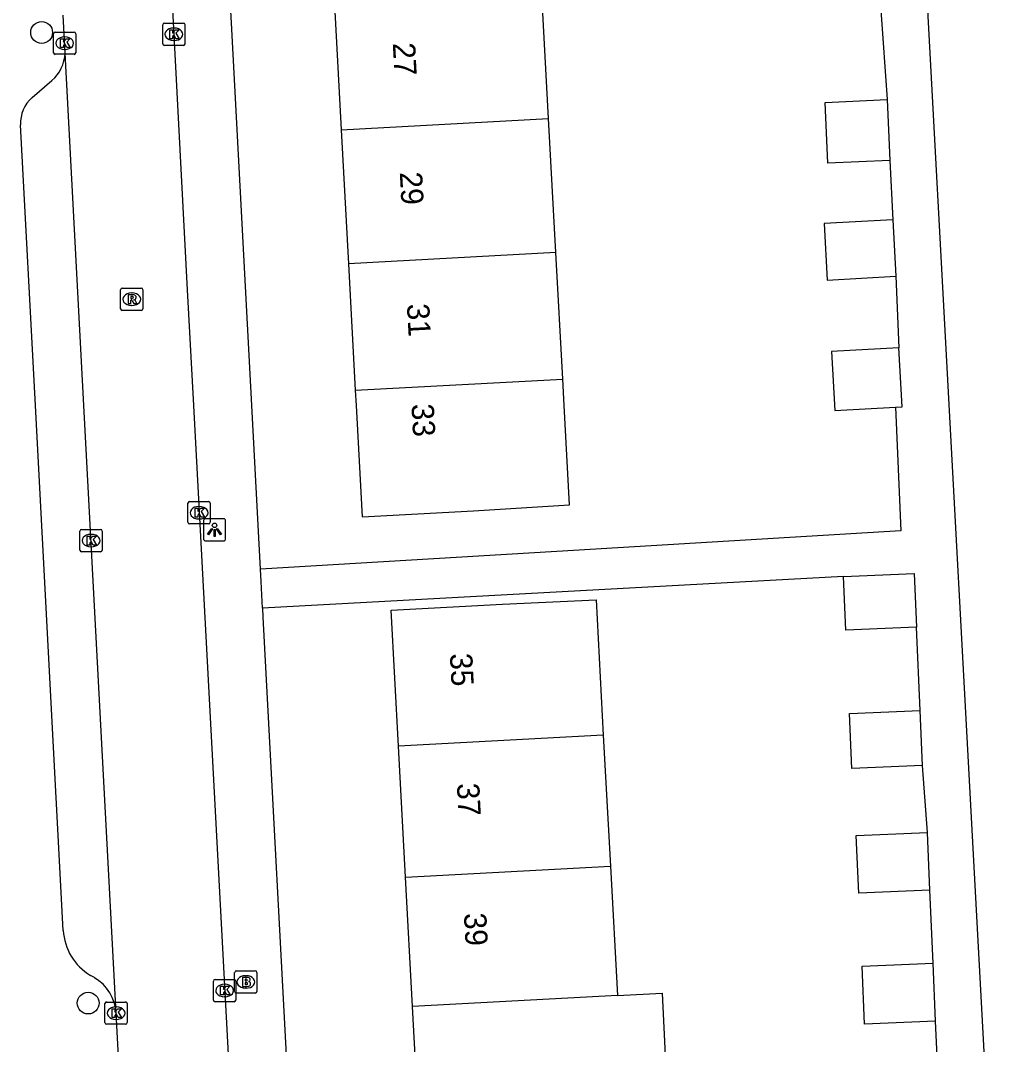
# Model space of a CAD drawing. Extents: x 158087 to 159494, y 382905 to 383981.
# Drawn here: x 158813.5 to 158857.97, y 383471.33 to 383517.27 of the extents above; entities that cross this region are included whole.
import ezdxf

# ---------------------------------------------------------------- set-up
doc = ezdxf.new("R2010")
doc.units = 0
for name, color, linetype in [('IMGEO_Boom', 7, 'Continuous'), ('IMGEO_Brandkraan', 7, 'Continuous'), ('IMGEO_Kolk', 7, 'Continuous'), ('IMGEO_Lichtpunt', 7, 'Continuous'), ('IMGEO_Pand', 7, 'Continuous'), ('IMGEO_Pand_nummerreeks', 7, 'Continuous'), ('IMGEO_Rijbaan_lokaal_open', 7, 'Continuous'), ('IMGEO_Rioolput', 7, 'Continuous'), ('IMGEO_Voetpad_open', 7, 'Continuous')]:
    doc.layers.add(name, color=color, linetype=linetype)

msp = doc.modelspace()

# ---------------------------------------------------------------- linework, layer by layer
at = {"layer": 'IMGEO_Boom'}
for centre in [(158814.454, 383516.735), (158816.542, 383473.192)]:
    msp.add_circle(centre, 0.489, dxfattribs=at)
at = {"layer": 'IMGEO_Brandkraan'}
for p, q in [((158823.113, 383473.714), (158823.113, 383474.566)), ((158823.188, 383474.64), (158824.04, 383474.64)), ((158824.114, 383474.566), (158824.114, 383473.714)), ((158823.601, 383474.42), (158823.626, 383474.42)), ((158824.04, 383473.64), (158823.188, 383473.64)), ((158823.624, 383473.86), (158823.599, 383473.86))]:
    msp.add_line(p, q, dxfattribs=at)
for points in [[(158823.113, 383473.714), (158823.113, 383474.566)], [(158823.188, 383474.64), (158824.04, 383474.64)], [(158824.114, 383474.566), (158824.114, 383473.714)], [(158823.461, 383474.34), (158823.461, 383473.94), (158823.674, 383473.94)], [(158823.692, 383474.34), (158823.461, 383474.34)], [(158823.64, 383474.259), (158823.586, 383474.259), (158823.586, 383474.183)], [(158823.586, 383474.183), (158823.639, 383474.183)], [(158823.648, 383474.107), (158823.586, 383474.107), (158823.586, 383474.026)], [(158823.586, 383474.026), (158823.648, 383474.026)], [(158824.04, 383473.64), (158823.188, 383473.64)]]:
    msp.add_lwpolyline(points, dxfattribs=at)
for centre, radius, start, end in [((158823.19, 383474.564), 0.0765, 91.552, 178.448), ((158823.19, 383474.564), 0.0765, 91.552, 178.448), ((158824.038, 383474.564), 0.0765, 1.552, 88.448), ((158824.038, 383474.564), 0.0765, 1.552, 88.448), ((158823.641, 383474.221), 0.0379, 267.8285, 90.9355), ((158823.649, 383474.066), 0.0404, 269.8759, 90.5077), ((158823.696, 383474.195), 0.145, 59.4692, 91.5367), ((158823.721, 383474.242), 0.0922, 285.5137, 58.1501), ((158823.726, 383474.05), 0.105, 301.3115, 78.989), ((158823.19, 383473.716), 0.0765, 181.552, 268.448), ((158823.19, 383473.716), 0.0765, 181.552, 268.448), ((158823.68, 383474.191), 0.251, 268.6676, 293.5347), ((158824.038, 383473.716), 0.0765, 271.552, 358.448), ((158824.038, 383473.716), 0.0765, 271.552, 358.448)]:
    msp.add_arc(centre, radius, start, end, dxfattribs=at)
for centre, major_axis, ratio, start_param, end_param in [((158823.6, 383474.14), (-0.387, 0.002), 0.722429, 4.712389, 7.853982), ((158823.625, 383474.14), (-0.39, 0.002), 0.717154, 1.570796, 4.712389)]:
    msp.add_ellipse(centre, major_axis=major_axis, ratio=ratio, start_param=start_param, end_param=end_param, dxfattribs=at)
at = {"layer": 'IMGEO_Kolk'}
for p, q in [((158815.06, 383516.753), (158815.912, 383516.753)), ((158819.884, 383516.227), (158819.884, 383517.079)), ((158819.959, 383517.153), (158820.811, 383517.153)), ((158820.372, 383516.933), (158820.397, 383516.933)), ((158820.885, 383517.079), (158820.885, 383516.227)), ((158814.985, 383515.827), (158814.985, 383516.679)), ((158815.473, 383516.533), (158815.498, 383516.533)), ((158815.986, 383516.679), (158815.986, 383515.827)), ((158820.395, 383516.373), (158820.37, 383516.373)), ((158815.496, 383515.973), (158815.471, 383515.973)), ((158820.811, 383516.153), (158819.959, 383516.153)), ((158815.912, 383515.753), (158815.06, 383515.753)), ((158821.017, 383494.763), (158821.017, 383495.615)), ((158821.092, 383495.689), (158821.944, 383495.689)), ((158822.018, 383495.615), (158822.018, 383494.763)), ((158821.505, 383495.469), (158821.53, 383495.469)), ((158821.944, 383494.689), (158821.092, 383494.689)), ((158821.528, 383494.909), (158821.503, 383494.909)), ((158816.17, 383493.514), (158816.17, 383494.366)), ((158816.245, 383494.44), (158817.097, 383494.44)), ((158816.658, 383494.22), (158816.683, 383494.22)), ((158817.171, 383494.366), (158817.171, 383493.514)), ((158817.097, 383493.44), (158816.245, 383493.44)), ((158816.681, 383493.66), (158816.656, 383493.66)), ((158822.163, 383473.329), (158822.163, 383474.181)), ((158822.238, 383474.255), (158823.09, 383474.255)), ((158822.651, 383474.035), (158822.676, 383474.035)), ((158823.164, 383474.181), (158823.164, 383473.329)), ((158817.295, 383472.314), (158817.295, 383473.166)), ((158817.37, 383473.24), (158818.222, 383473.24)), ((158818.296, 383473.166), (158818.296, 383472.314)), ((158823.09, 383473.255), (158822.238, 383473.255)), ((158822.674, 383473.475), (158822.649, 383473.475)), ((158817.783, 383473.02), (158817.808, 383473.02)), ((158818.222, 383472.24), (158817.37, 383472.24)), ((158817.806, 383472.46), (158817.781, 383472.46))]:
    msp.add_line(p, q, dxfattribs=at)
for points in [[(158815.06, 383516.753), (158815.912, 383516.753)], [(158819.884, 383516.227), (158819.884, 383517.079)], [(158819.959, 383517.153), (158820.811, 383517.153)], [(158820.205, 383516.853), (158820.328, 383516.853), (158820.328, 383516.702), (158820.458, 383516.853), (158820.622, 383516.853), (158820.476, 383516.702), (158820.629, 383516.453), (158820.477, 383516.453), (158820.392, 383516.617), (158820.328, 383516.55), (158820.328, 383516.453), (158820.205, 383516.453), (158820.205, 383516.853)], [(158820.885, 383517.079), (158820.885, 383516.227)], [(158814.985, 383515.827), (158814.985, 383516.679)], [(158815.306, 383516.453), (158815.429, 383516.453), (158815.429, 383516.302), (158815.559, 383516.453), (158815.723, 383516.453), (158815.577, 383516.302), (158815.73, 383516.053), (158815.578, 383516.053), (158815.493, 383516.217), (158815.429, 383516.15), (158815.429, 383516.053), (158815.306, 383516.053), (158815.306, 383516.453)], [(158815.986, 383516.679), (158815.986, 383515.827)], [(158820.811, 383516.153), (158819.959, 383516.153)], [(158815.912, 383515.753), (158815.06, 383515.753)], [(158821.017, 383494.763), (158821.017, 383495.615)], [(158821.092, 383495.689), (158821.944, 383495.689)], [(158822.018, 383495.615), (158822.018, 383494.763)], [(158821.338, 383495.389), (158821.461, 383495.389), (158821.461, 383495.238), (158821.591, 383495.389), (158821.755, 383495.389), (158821.609, 383495.238), (158821.762, 383494.989), (158821.61, 383494.989), (158821.525, 383495.153), (158821.461, 383495.086), (158821.461, 383494.989), (158821.338, 383494.989), (158821.338, 383495.389)], [(158821.944, 383494.689), (158821.092, 383494.689)], [(158816.17, 383493.514), (158816.17, 383494.366)], [(158816.245, 383494.44), (158817.097, 383494.44)], [(158817.171, 383494.366), (158817.171, 383493.514)], [(158816.491, 383494.14), (158816.614, 383494.14), (158816.614, 383493.989), (158816.744, 383494.14), (158816.908, 383494.14), (158816.762, 383493.989), (158816.915, 383493.74), (158816.763, 383493.74), (158816.678, 383493.904), (158816.614, 383493.837), (158816.614, 383493.74), (158816.491, 383493.74), (158816.491, 383494.14)], [(158817.097, 383493.44), (158816.245, 383493.44)], [(158822.163, 383473.329), (158822.163, 383474.181)], [(158822.238, 383474.255), (158823.09, 383474.255)], [(158823.164, 383474.181), (158823.164, 383473.329)], [(158822.484, 383473.955), (158822.607, 383473.955), (158822.607, 383473.804), (158822.737, 383473.955), (158822.901, 383473.955), (158822.755, 383473.804), (158822.908, 383473.555), (158822.756, 383473.555), (158822.671, 383473.719), (158822.607, 383473.652), (158822.607, 383473.555), (158822.484, 383473.555), (158822.484, 383473.955)], [(158817.295, 383472.314), (158817.295, 383473.166)], [(158817.37, 383473.24), (158818.222, 383473.24)], [(158818.296, 383473.166), (158818.296, 383472.314)], [(158823.09, 383473.255), (158822.238, 383473.255)], [(158817.616, 383472.94), (158817.739, 383472.94), (158817.739, 383472.789), (158817.869, 383472.94), (158818.033, 383472.94), (158817.887, 383472.789), (158818.04, 383472.54), (158817.888, 383472.54), (158817.803, 383472.704), (158817.739, 383472.637), (158817.739, 383472.54), (158817.616, 383472.54), (158817.616, 383472.94)], [(158818.222, 383472.24), (158817.37, 383472.24)]]:
    msp.add_lwpolyline(points, dxfattribs=at)
for centre, start, end in [((158815.062, 383516.677), 91.552, 178.448), ((158815.062, 383516.677), 91.552, 178.448), ((158815.91, 383516.677), 1.552, 88.448), ((158815.91, 383516.677), 1.552, 88.448), ((158819.961, 383517.077), 91.552, 178.448), ((158819.961, 383517.077), 91.552, 178.448), ((158820.809, 383517.077), 1.552, 88.448), ((158820.809, 383517.077), 1.552, 88.448), ((158815.062, 383515.829), 181.552, 268.448), ((158815.062, 383515.829), 181.552, 268.448), ((158815.91, 383515.829), 271.552, 358.448), ((158815.91, 383515.829), 271.552, 358.448), ((158819.961, 383516.229), 181.552, 268.448), ((158819.961, 383516.229), 181.552, 268.448), ((158820.809, 383516.229), 271.552, 358.448), ((158820.809, 383516.229), 271.552, 358.448), ((158821.094, 383495.613), 91.552, 178.448), ((158821.094, 383495.613), 91.552, 178.448), ((158821.942, 383495.613), 1.552, 88.448), ((158821.942, 383495.613), 1.552, 88.448), ((158821.094, 383494.765), 181.552, 268.448), ((158821.094, 383494.765), 181.552, 268.448), ((158821.942, 383494.765), 271.552, 358.448), ((158821.942, 383494.765), 271.552, 358.448), ((158816.247, 383494.364), 91.552, 178.448), ((158816.247, 383494.364), 91.552, 178.448), ((158817.095, 383494.364), 1.552, 88.448), ((158817.095, 383494.364), 1.552, 88.448), ((158816.247, 383493.516), 181.552, 268.448), ((158816.247, 383493.516), 181.552, 268.448), ((158817.095, 383493.516), 271.552, 358.448), ((158817.095, 383493.516), 271.552, 358.448), ((158822.24, 383474.179), 91.552, 178.448), ((158822.24, 383474.179), 91.552, 178.448), ((158823.088, 383474.179), 1.552, 88.448), ((158823.088, 383474.179), 1.552, 88.448), ((158817.372, 383473.164), 91.552, 178.448), ((158817.372, 383473.164), 91.552, 178.448), ((158818.22, 383473.164), 1.552, 88.448), ((158818.22, 383473.164), 1.552, 88.448), ((158822.24, 383473.331), 181.552, 268.448), ((158822.24, 383473.331), 181.552, 268.448), ((158823.088, 383473.331), 271.552, 358.448), ((158823.088, 383473.331), 271.552, 358.448), ((158817.372, 383472.316), 181.552, 268.448), ((158817.372, 383472.316), 181.552, 268.448), ((158818.22, 383472.316), 271.552, 358.448), ((158818.22, 383472.316), 271.552, 358.448)]:
    msp.add_arc(centre, 0.0765, start, end, dxfattribs=at)
for centre, major_axis, ratio, start_param, end_param in [((158820.371, 383516.653), (-0.387, 0.002), 0.722429, 4.712389, 7.853982), ((158820.396, 383516.653), (-0.39, 0.002), 0.717154, 1.570796, 4.712389), ((158815.472, 383516.253), (-0.387, 0.002), 0.722429, 4.712389, 7.853982), ((158815.497, 383516.253), (-0.39, 0.002), 0.717154, 1.570796, 4.712389), ((158821.504, 383495.189), (-0.387, 0.002), 0.722429, 4.712389, 7.853982), ((158821.529, 383495.189), (-0.39, 0.002), 0.717154, 1.570796, 4.712389), ((158816.657, 383493.94), (-0.387, 0.002), 0.722429, 4.712389, 7.853982), ((158816.682, 383493.94), (-0.39, 0.002), 0.717154, 1.570796, 4.712389), ((158822.65, 383473.755), (-0.387, 0.002), 0.722429, 4.712389, 7.853982), ((158822.675, 383473.755), (-0.39, 0.002), 0.717154, 1.570796, 4.712389), ((158817.782, 383472.74), (-0.387, 0.002), 0.722429, 4.712389, 7.853982), ((158817.807, 383472.74), (-0.39, 0.002), 0.717154, 1.570796, 4.712389)]:
    msp.add_ellipse(centre, major_axis=major_axis, ratio=ratio, start_param=start_param, end_param=end_param, dxfattribs=at)
at = {"layer": 'IMGEO_Lichtpunt'}
for p, q in [((158821.711, 383494.825), (158821.711, 383494.018)), ((158821.711, 383494.825), (158821.711, 383494.018)), ((158822.613, 383494.92), (158821.805, 383494.92)), ((158822.613, 383494.92), (158821.805, 383494.92)), ((158822.707, 383494.018), (158822.707, 383494.825)), ((158822.707, 383494.018), (158822.707, 383494.825)), ((158821.805, 383493.924), (158822.613, 383493.924)), ((158821.805, 383493.924), (158822.613, 383493.924))]:
    msp.add_line(p, q, dxfattribs=at)
for points in [[(158822.085, 383494.489), (158822.124, 383494.461), (158821.936, 383494.199), (158821.898, 383494.226), (158822.085, 383494.489)], [(158822.187, 383494.441), (158822.234, 383494.441), (158822.234, 383494.119), (158822.187, 383494.119), (158822.187, 383494.441)], [(158822.297, 383494.461), (158822.335, 383494.488), (158822.522, 383494.226), (158822.483, 383494.198), (158822.297, 383494.461)]]:
    msp.add_lwpolyline(points, dxfattribs=at)
msp.add_circle((158822.21, 383494.623), 0.0994, dxfattribs=at)
for centre, start, end in [((158821.805, 383494.825), 90, 180), ((158821.805, 383494.825), 90, 180), ((158822.613, 383494.825), 0, 90), ((158822.613, 383494.825), 0, 90), ((158821.805, 383494.018), 180, 270), ((158821.805, 383494.018), 180, 270), ((158822.613, 383494.018), 270, 0), ((158822.613, 383494.018), 270, 360)]:
    msp.add_arc(centre, 0.0946, start, end, dxfattribs=at)
at = {"layer": 'IMGEO_Pand'}
for points in [[(158837.192, 383512.877), (158836.887, 383518.457)], [(158827.589, 383517.953), (158827.892, 383512.373)], [(158852.51, 383510.985), (158849.718, 383510.864), (158849.599, 383513.599), (158852.391, 383513.72)], [(158852.391, 383513.72), (158852.51, 383510.985)], [(158827.892, 383512.373), (158837.192, 383512.877)], [(158837.521, 383506.862), (158837.192, 383512.877)], [(158827.892, 383512.373), (158828.217, 383506.358)], [(158852.64, 383508.335), (158849.554, 383508.166), (158849.693, 383505.626), (158852.779, 383505.795)], [(158852.64, 383508.335), (158852.779, 383505.795)], [(158837.521, 383506.862), (158828.217, 383506.358)], [(158837.832, 383501.188), (158837.521, 383506.862)], [(158828.217, 383506.358), (158828.525, 383500.684)], [(158852.914, 383502.592), (158849.892, 383502.426), (158850.038, 383499.776), (158852.757, 383499.925)], [(158852.757, 383499.925), (158853.059, 383499.942), (158852.914, 383502.592)], [(158828.525, 383500.684), (158837.832, 383501.188)], [(158828.525, 383500.684), (158828.562, 383500), (158828.833, 383495.004), (158833.826, 383495.274), (158838.141, 383495.54), (158837.897, 383500), (158837.832, 383501.188)], [(158850.43, 383492.331), (158853.595, 383492.469), (158853.701, 383490.06)], [(158853.701, 383490.06), (158850.535, 383489.922), (158850.43, 383492.331)], [(158830.467, 383484.722), (158830.138, 383490.815), (158835.131, 383491.084), (158839.325, 383491.279), (158839.653, 383485.216)], [(158853.972, 383483.847), (158850.807, 383483.709), (158850.699, 383486.179), (158853.864, 383486.317)], [(158853.972, 383483.847), (158853.864, 383486.317)], [(158839.653, 383485.216), (158830.467, 383484.722)], [(158839.653, 383485.216), (158839.97, 383479.341)], [(158830.785, 383478.847), (158830.467, 383484.722)], [(158854.303, 383478.261), (158851.115, 383478.121), (158851.002, 383480.711), (158854.19, 383480.85)], [(158854.303, 383478.261), (158854.19, 383480.85)], [(158830.785, 383478.847), (158839.97, 383479.341)], [(158839.97, 383479.341), (158840.285, 383473.525)], [(158831.099, 383473.031), (158830.785, 383478.847)], [(158854.56, 383472.379), (158851.372, 383472.24), (158851.259, 383474.841), (158854.447, 383474.98)], [(158854.56, 383472.379), (158854.447, 383474.98)], [(158840.285, 383473.525), (158842.29, 383473.633), (158842.564, 383468.064)], [(158840.285, 383473.525), (158831.099, 383473.031)], [(158831.397, 383467.516), (158831.099, 383473.031)]]:
    msp.add_lwpolyline(points, dxfattribs=at)
at = {"layer": 'IMGEO_Rijbaan_lokaal_open'}
for points in [[(158820.327, 383517.76), (158820.982, 383505.188), (158821.259, 383500), (158822.861, 383470.048), (158824.62, 383438.228), (158826.541, 383402.053), (158826.801, 383397.27), (158826.977, 383394.025), (158827.057, 383392.612)], [(158815.504, 383515.802), (158815.418, 383517.503)], [(158817.797, 383472.739), (158816.35, 383500), (158815.504, 383515.802)], [(158818.166, 383465.773), (158817.797, 383472.739)]]:
    msp.add_lwpolyline(points, dxfattribs=at)
at = {"layer": 'IMGEO_Rioolput'}
for p, q in [((158818.071, 383505.268), (158818.923, 383505.268)), ((158817.996, 383504.342), (158817.996, 383505.194)), ((158818.484, 383505.048), (158818.509, 383505.048)), ((158818.997, 383505.194), (158818.997, 383504.342)), ((158818.507, 383504.488), (158818.482, 383504.488)), ((158818.923, 383504.268), (158818.071, 383504.268))]:
    msp.add_line(p, q, dxfattribs=at)
for points in [[(158818.071, 383505.268), (158818.923, 383505.268)], [(158817.996, 383504.342), (158817.996, 383505.194)], [(158818.585, 383504.966), (158818.333, 383504.968), (158818.333, 383504.568)], [(158818.511, 383504.887), (158818.457, 383504.887), (158818.457, 383504.806)], [(158818.457, 383504.806), (158818.509, 383504.806)], [(158818.997, 383505.194), (158818.997, 383504.342)], [(158818.333, 383504.568), (158818.457, 383504.568), (158818.457, 383504.73), (158818.468, 383504.73)], [(158818.515, 383504.701), (158818.586, 383504.568), (158818.726, 383504.568), (158818.661, 383504.694)], [(158818.923, 383504.268), (158818.071, 383504.268)]]:
    msp.add_lwpolyline(points, dxfattribs=at)
for centre, radius, start, end in [((158818.073, 383505.192), 0.0765, 91.552, 178.448), ((158818.073, 383505.192), 0.0765, 91.552, 178.448), ((158818.921, 383505.192), 0.0765, 1.552, 88.448), ((158818.921, 383505.192), 0.0765, 1.552, 88.448), ((158818.493, 383504.995), 0.19, 274.7715, 282.9687), ((158818.517, 383504.791), 0.0964, 77.0061, 93.1865), ((158818.531, 383504.848), 0.0378, 276.6634, 79.6772), ((158818.584, 383504.856), 0.109, 350.3612, 89.416), ((158818.582, 383504.856), 0.112, 277.5842, 350.9817), ((158818.073, 383504.344), 0.0765, 181.552, 268.448), ((158818.073, 383504.344), 0.0765, 181.552, 268.448), ((158818.467, 383504.677), 0.0533, 26.0293, 88.6989), ((158818.566, 383504.641), 0.108, 29.5134, 73.7905), ((158818.921, 383504.344), 0.0765, 271.552, 358.448), ((158818.921, 383504.344), 0.0765, 271.552, 358.448)]:
    msp.add_arc(centre, radius, start, end, dxfattribs=at)
for centre, major_axis, ratio, start_param, end_param in [((158818.483, 383504.768), (-0.387, 0.002), 0.722429, 4.712389, 7.853982), ((158818.508, 383504.768), (-0.39, 0.002), 0.717154, 1.570796, 4.712389)]:
    msp.add_ellipse(centre, major_axis=major_axis, ratio=ratio, start_param=start_param, end_param=end_param, dxfattribs=at)
at = {"layer": 'IMGEO_Voetpad_open'}
for points in [[(158878.256, 383608.628), (158852.301, 383607.25), (158852.292, 383607.426), (158849.32, 383607.266), (158849.464, 383604.591), (158849.742, 383600.182), (158849.69, 383600.179), (158849.846, 383597.28), (158851.298, 383571.455), (158851.49, 383567.898), (158851.547, 383566.845), (158853.133, 383537.496), (158853.243, 383535.457), (158856.977, 383466.312), (158857.327, 383459.847), (158857.453, 383457.659), (158857.603, 383454.891), (158857.721, 383452.675), (158857.871, 383449.907), (158857.978, 383447.898)], [(158824.268, 383492.658), (158823.879, 383500), (158820.777, 383558.532)], [(158852.101, 383517.741), (158852.391, 383513.72)], [(158814.027, 383513.812), (158814.914, 383514.573)], [(158815.423, 383476.453), (158814.174, 383500), (158813.506, 383512.594)], [(158852.51, 383510.985), (158852.64, 383508.335)], [(158852.779, 383505.795), (158852.914, 383502.592)], [(158852.757, 383499.925), (158852.997, 383494.382), (158837.563, 383493.456), (158824.268, 383492.658)], [(158824.361, 383490.908), (158824.298, 383492.1), (158824.268, 383492.658)], [(158850.43, 383492.331), (158824.361, 383490.908)], [(158824.361, 383490.908), (158824.382, 383490.51), (158825.617, 383467.21)], [(158853.864, 383486.317), (158853.701, 383490.06)], [(158854.19, 383480.85), (158853.972, 383483.847)], [(158854.447, 383474.98), (158854.303, 383478.261)], [(158816.82, 383474.332), (158816.646, 383474.434)], [(158854.797, 383467.354), (158854.56, 383472.379)]]:
    msp.add_lwpolyline(points, dxfattribs=at)
for centre, radius, start, end in [((158813.798, 383515.865), 1.707, 310.8195, 357.8924), ((158815.008, 383512.672), 1.504, 130.7142, 182.9681), ((158817.924, 383476.588), 2.505, 183.0933, 239.317), ((158815.803, 383472.612), 1.998, 3.6463, 59.3959)]:
    msp.add_arc(centre, radius, start, end, dxfattribs=at)

# ---------------------------------------------------------------- texts
at = {"layer": 'IMGEO_Pand_nummerreeks'}
for s, rotation, p in [('27', 273.102, (158830.205, 383516.257)), ('29', 273.102, (158830.519, 383510.46)), ('31', 273.102, (158830.839, 383504.549)), ('33', 273.1049, (158831.042, 383500.058)), ('35', 273.0931, (158832.767, 383488.864)), ('37', 273.0931, (158833.082, 383483.039)), ('39', 273.0931, (158833.397, 383477.215))]:
    msp.add_text(s, height=1, rotation=rotation, dxfattribs=at).set_placement(p)

doc.saveas('drawing.dxf')
